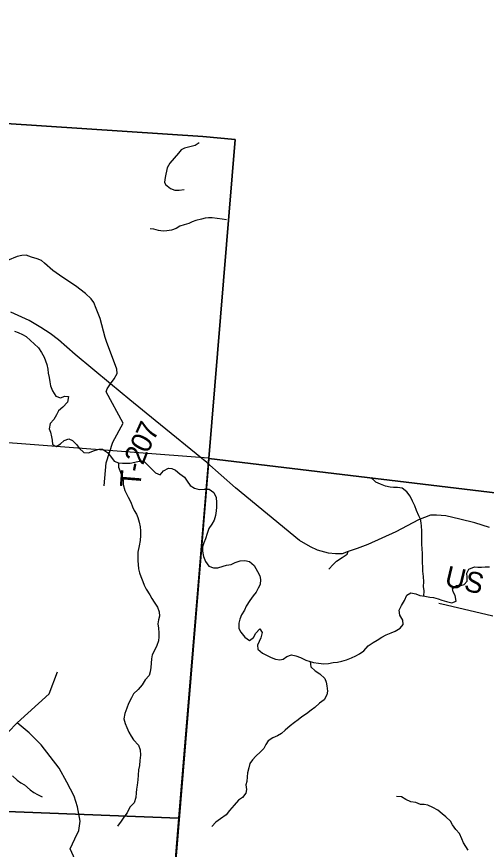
# Model space of a CAD drawing. Extents: x 1715311 to 2083412, y 146837 to 553079.
# Drawn here: x 1922803 to 1929592, y 427670 to 439699 of the extents above; entities that cross this region are included whole.
import ezdxf

# ---------------------------------------------------------------- set-up
doc = ezdxf.new("R2010")
doc.units = 0
for name, color, linetype in [('GM_X_Adjacent_County', 7, 'Continuous'), ('GM_X_County', 7, 'Continuous'), ('GM_X_Minor_River', 7, 'Continuous'), ('GM_X_Rail_Line', 7, 'Continuous'), ('GM_X_Rail_Line_Text', 7, 'Continuous'), ('GM_X_Section', 7, 'Continuous'), ('GM_X_State_Route', 7, 'Continuous'), ('GM_X_Township', 7, 'Continuous'), ('GM_X_Township_Road', 7, 'Continuous'), ('GM_X_Township_Road_Text', 7, 'Continuous'), ('GM_X_Township_ROW', 7, 'Continuous')]:
    doc.layers.add(name, color=color, linetype=linetype)

msp = doc.modelspace()

# ---------------------------------------------------------------- linework, layer by layer
at = {"layer": 'GM_X_Adjacent_County'}
msp.add_lwpolyline([(1939240, 431740), (1937007, 431780), (1935188, 432062), (1933981, 432224), (1933070, 432350), (1930633, 432708), (1930601, 432713), (1925579, 433318), (1925964, 437926), (1925495, 437967), (1920317, 438311), (1919719, 438351), (1916910, 438538), (1916727, 438551), (1916579, 438559), (1914913, 438660), (1911023, 438921), (1909600, 439016), (1904196, 439355), (1902162, 439491), (1899062, 439699)], dxfattribs=at)
at = {"layer": 'GM_X_County'}
msp.add_lwpolyline([(1899062, 439699), (1902162, 439491), (1904196, 439355), (1909600, 439016), (1911023, 438921), (1914913, 438660), (1916579, 438559), (1916727, 438551), (1916910, 438538), (1919719, 438351), (1920317, 438311), (1925495, 437967), (1925964, 437926), (1925579, 433318), (1930601, 432713), (1930633, 432708), (1933070, 432350), (1933981, 432224), (1935188, 432062), (1937007, 431780), (1939240, 431740)], dxfattribs=at)
at = {"layer": 'GM_X_Minor_River'}
for points in [[(1925838, 436762), (1925774, 436772), (1925702, 436785), (1925630, 436791), (1925576, 436791), (1925526, 436789), (1925476, 436773), (1925394, 436756), (1925342, 436734), (1925291, 436712), (1925223, 436690), (1925161, 436673), (1925109, 436641), (1925041, 436613), (1924975, 436603), (1924923, 436600), (1924853, 436608), (1924787, 436628), (1924733, 436634)], [(1922773, 435158), (1922825, 435137), (1922889, 435107), (1922941, 435077), (1923005, 435019), (1923057, 434974), (1923119, 434916), (1923163, 434848), (1923202, 434778), (1923222, 434726), (1923240, 434674), (1923252, 434606), (1923258, 434550), (1923273, 434487), (1923285, 434425), (1923295, 434365), (1923321, 434293), (1923371, 434219), (1923436, 434191), (1923501, 434218), (1923553, 434212), (1923538, 434130), (1923472, 434058), (1923410, 434005), (1923378, 433949), (1923341, 433881), (1923289, 433823), (1923275, 433747), (1923291, 433695), (1923306, 433631), (1923316, 433581), (1923322, 433519), (1923376, 433489), (1923438, 433530), (1923492, 433574), (1923556, 433600), (1923610, 433576), (1923674, 433515), (1923708, 433465), (1923774, 433401), (1923844, 433397), (1923928, 433434), (1923996, 433452), (1924046, 433452), (1924116, 433404), (1924176, 433331), (1924214, 433279), (1924276, 433253), (1924334, 433247), (1924442, 433250), (1924512, 433264), (1924574, 433280), (1924642, 433278), (1924704, 433215), (1924764, 433157), (1924810, 433107)], [(1924274, 433254), (1924276, 433189), (1924305, 433121), (1924329, 433053), (1924343, 432999), (1924343, 432939), (1924366, 432856), (1924392, 432806), (1924416, 432756), (1924454, 432684), (1924476, 432620), (1924501, 432564), (1924535, 432514), (1924553, 432464), (1924573, 432398), (1924587, 432327), (1924594, 432269), (1924592, 432205), (1924588, 432131), (1924576, 432057), (1924557, 431963), (1924555, 431909), (1924555, 431837), (1924559, 431785), (1924564, 431723), (1924578, 431665), (1924596, 431611), (1924628, 431539), (1924646, 431487), (1924673, 431427), (1924729, 431347), (1924759, 431292), (1924793, 431242), (1924837, 431168), (1924862, 431102), (1924868, 431040), (1924854, 430988), (1924846, 430930), (1924855, 430866), (1924859, 430798), (1924859, 430738), (1924855, 430684), (1924828, 430614), (1924794, 430542), (1924760, 430478), (1924752, 430424), (1924747, 430360), (1924745, 430296), (1924731, 430234), (1924717, 430182), (1924662, 430118), (1924616, 430045), (1924558, 429981), (1924494, 429915), (1924465, 429859), (1924421, 429779), (1924395, 429711), (1924366, 429633), (1924354, 429557), (1924374, 429489), (1924398, 429429), (1924423, 429363), (1924457, 429307), (1924493, 429253), (1924563, 429174), (1924589, 429108), (1924592, 429030), (1924586, 428952), (1924580, 428880), (1924566, 428818), (1924561, 428744), (1924553, 428674), (1924545, 428598), (1924535, 428540), (1924532, 428488), (1924526, 428418), (1924500, 428344), (1924439, 428279), (1924401, 428199), (1924355, 428137), (1924315, 428075), (1924260, 428007)], [(1924810, 433107), (1924880, 433080), (1924926, 433140), (1924996, 433176), (1925048, 433170), (1925100, 433148), (1925160, 433097), (1925228, 433045), (1925268, 432987), (1925313, 432925), (1925375, 432886), (1925439, 432868), (1925513, 432874), (1925584, 432872), (1925651, 432823), (1925685, 432753), (1925693, 432683), (1925691, 432611), (1925688, 432559), (1925678, 432495), (1925660, 432425), (1925626, 432369), (1925583, 432303), (1925555, 432234), (1925535, 432158), (1925509, 432096), (1925490, 432042), (1925488, 431978), (1925502, 431902), (1925532, 431828), (1925583, 431763), (1925649, 431735), (1925713, 431737), (1925788, 431762), (1925838, 431776), (1925906, 431784), (1925964, 431814), (1926032, 431838), (1926100, 431843), (1926170, 431827), (1926238, 431769), (1926284, 431686), (1926316, 431622), (1926329, 431566), (1926325, 431496), (1926295, 431444), (1926265, 431386), (1926224, 431331), (1926172, 431263), (1926120, 431181), (1926097, 431127), (1926051, 431059), (1926031, 430997), (1926017, 430937), (1926016, 430859), (1926046, 430809), (1926102, 430737), (1926170, 430685), (1926228, 430732), (1926262, 430794), (1926319, 430858), (1926351, 430804), (1926332, 430728), (1926308, 430674), (1926284, 430622), (1926290, 430560), (1926355, 430504), (1926423, 430472), (1926483, 430443), (1926545, 430417), (1926605, 430407), (1926655, 430417), (1926710, 430454), (1926778, 430478), (1926838, 430466), (1926904, 430442), (1926982, 430405), (1927046, 430383), (1927096, 430371), (1927164, 430361), (1927242, 430352), (1927310, 430356), (1927378, 430368), (1927442, 430375), (1927502, 430387), (1927570, 430407), (1927642, 430437), (1927707, 430468), (1927759, 430496), (1927821, 430538), (1927885, 430608), (1927957, 430659), (1928016, 430691), (1928082, 430735), (1928144, 430769), (1928218, 430796), (1928272, 430822), (1928347, 430864), (1928391, 430920), (1928383, 430982), (1928341, 431052)], [(1928688, 431329), (1928691, 431405), (1928685, 431469), (1928687, 431533), (1928682, 431611), (1928674, 431691), (1928676, 431749), (1928670, 431809), (1928667, 431895), (1928667, 431945), (1928665, 432009), (1928661, 432079), (1928660, 432139), (1928660, 432271), (1928654, 432339), (1928650, 432389), (1928641, 432439), (1928615, 432489), (1928583, 432563), (1928557, 432632), (1928524, 432700), (1928492, 432772), (1928442, 432834), (1928374, 432888), (1928308, 432895), (1928252, 432899), (1928202, 432903), (1928134, 432917), (1928062, 432944), (1927994, 432972), (1927952, 433019), (1927932, 433040)], [(1928341, 431052), (1928332, 431124), (1928364, 431194), (1928410, 431266), (1928442, 431340), (1928499, 431378), (1928575, 431359), (1928629, 431339), (1928701, 431327), (1928775, 431314), (1928829, 431308), (1928895, 431290), (1928951, 431272), (1929017, 431249), (1929091, 431231), (1929157, 431255), (1929143, 431337), (1929113, 431389), (1929105, 431439), (1929160, 431481), (1929222, 431483), (1929272, 431494), (1929314, 431546), (1929314, 431604), (1929310, 431658), (1929339, 431716), (1929421, 431750), (1929471, 431748), (1929523, 431748), (1929575, 431749), (1929637, 431751)], [(1927046, 430383), (1927057, 430307), (1927117, 430251), (1927187, 430204), (1927257, 430140), (1927275, 430084), (1927285, 430032), (1927296, 429956), (1927286, 429900), (1927246, 429832), (1927179, 429780), (1927115, 429717), (1927061, 429679), (1926995, 429629), (1926925, 429583), (1926872, 429539), (1926820, 429502), (1926758, 429454), (1926686, 429394), (1926631, 429346), (1926573, 429309), (1926505, 429283), (1926437, 429237), (1926407, 429185), (1926376, 429127), (1926326, 429079), (1926258, 429016), (1926214, 428964), (1926173, 428908), (1926157, 428850), (1926141, 428776), (1926133, 428720), (1926130, 428652), (1926118, 428600), (1926124, 428534), (1926118, 428480), (1926067, 428420), (1926011, 428380), (1925947, 428309), (1925879, 428233), (1925830, 428171), (1925748, 428111), (1925680, 428064), (1925623, 427998)], [(1922742, 428734), (1922813, 428671), (1922865, 428633), (1922917, 428601), (1922999, 428528), (1923051, 428492), (1923103, 428464), (1923173, 428428)], [(1929328, 427657), (1929264, 427765), (1929236, 427823), (1929204, 427897), (1929151, 427958), (1929103, 428024), (1929073, 428076), (1929005, 428142), (1928953, 428185), (1928889, 428235), (1928817, 428275), (1928745, 428309), (1928691, 428318), (1928639, 428318), (1928571, 428348), (1928499, 428356), (1928429, 428391), (1928364, 428431), (1928293, 428433)]]:
    msp.add_lwpolyline(points, dxfattribs=at)
at = {"layer": 'GM_X_Rail_Line'}
for points in [[(1928907, 431228), (1929011, 431203)], [(1929011, 431203), (1929688, 431044)]]:
    msp.add_lwpolyline(points, dxfattribs=at)
at = {"layer": 'GM_X_Section'}
for points in [[(1919974, 433754), (1925578, 433325), (1925145, 428119), (1919561, 428339)], [(1919561, 428339), (1925145, 428119), (1925090, 427469), (1924698, 422716), (1924694, 422668), (1919164, 422999)]]:
    msp.add_lwpolyline(points, close=True, dxfattribs=at)
at = {"layer": 'GM_X_State_Route'}
msp.add_lwpolyline([(1929638, 432320), (1929428, 432389), (1929211, 432439), (1929008, 432486), (1928872, 432500), (1928787, 432496), (1928612, 432429), (1928284, 432259), (1927878, 432072), (1927723, 432014), (1927597, 431972), (1927508, 431940), (1927413, 431938), (1927310, 431949), (1927153, 431993), (1927050, 432039), (1926892, 432131), (1925965, 432894), (1925551, 433258), (1924806, 433863), (1924437, 434162), (1924162, 434394), (1924160, 434395), (1923648, 434821), (1923409, 435029), (1923289, 435120), (1923152, 435209), (1922983, 435309), (1922721, 435430)], dxfattribs=at)
at = {"layer": 'GM_X_Township'}
for points in [[(1899062, 439699), (1902162, 439491), (1904196, 439355), (1909600, 439016), (1911023, 438921), (1914913, 438660), (1916579, 438559), (1916727, 438551), (1916910, 438538), (1919719, 438351), (1920317, 438311), (1925495, 437967), (1925964, 437926), (1925579, 433318), (1925577, 433238), (1925097, 427457), (1925048, 426885), (1924685, 422525), (1924378, 418834), (1924228, 417035), (1924151, 416266), (1923714, 411909), (1923575, 409917), (1923291, 406654)], [(1939963, 410289), (1935216, 410504), (1935405, 412659), (1935668, 415968), (1934148, 416103), (1933048, 416184), (1929558, 416489), (1924228, 417035), (1924378, 418834), (1924685, 422525), (1925048, 426885), (1925097, 427457), (1925577, 433238), (1925579, 433318), (1930601, 432713), (1930633, 432708), (1933070, 432350), (1933981, 432224), (1935188, 432062), (1937007, 431780), (1939240, 431740)]]:
    msp.add_lwpolyline(points, dxfattribs=at)
at = {"layer": 'GM_X_Township_Road'}
for points in [[(1925440, 437876), (1925382, 437836), (1925229, 437798), (1925182, 437773), (1925143, 437729), (1925016, 437584), (1924980, 437513), (1924950, 437377), (1924942, 437310), (1924956, 437273), (1925026, 437217), (1925090, 437193), (1925151, 437194), (1925227, 437204)], [(1924070, 432922), (1924097, 433256), (1924194, 433550), (1924342, 433827), (1924095, 434281), (1924114, 434323), (1924162, 434394), (1924211, 434468), (1924255, 434546), (1924250, 434607), (1924104, 435006), (1924085, 435065), (1924009, 435339), (1923952, 435483), (1923918, 435570), (1923882, 435621), (1923799, 435699), (1923653, 435811), (1923473, 435930), (1923326, 436034), (1923207, 436138), (1923162, 436176), (1923098, 436202), (1923019, 436226), (1922939, 436252), (1922877, 436250), (1922811, 436236), (1922671, 436176)], [(1927314, 431720), (1927380, 431784), (1927402, 431809), (1927425, 431833), (1927507, 431885), (1927580, 431935), (1927597, 431972)], [(1924438, 426940), (1924335, 426931), (1924223, 426856), (1924200, 426841), (1923773, 427245), (1923578, 427677), (1923644, 427820)]]:
    msp.add_lwpolyline(points, dxfattribs=at)
at = {"layer": 'GM_X_Township_ROW'}
for points in [[(1922672, 429354), (1922679, 429361), (1922812, 429496), (1923272, 429919), (1923392, 430235)], [(1923644, 427820), (1923700, 427941), (1923723, 428075), (1923685, 428286), (1923637, 428440), (1923531, 428642), (1923416, 428844), (1923156, 429180), (1922983, 429353), (1922812, 429496)]]:
    msp.add_lwpolyline(points, dxfattribs=at)

# ---------------------------------------------------------------- texts
at = {"layer": 'GM_X_Rail_Line_Text'}
msp.add_text('US', height=299, rotation=346.6428, dxfattribs=at).set_placement((1928973, 431480))
at = {"layer": 'GM_X_Township_Road_Text'}
for s, rotation, p in [('7', 65.5741, (1924786, 433556)), ('0', 62.327, (1924692, 433376)), ('2', 68.8093, (1924629, 433211)), ('-', 78.9794, (1924610, 433104)), ('T', 85.3965, (1924593, 432889))]:
    msp.add_text(s, height=300, rotation=rotation, dxfattribs=at).set_placement(p)

doc.saveas('drawing.dxf')
